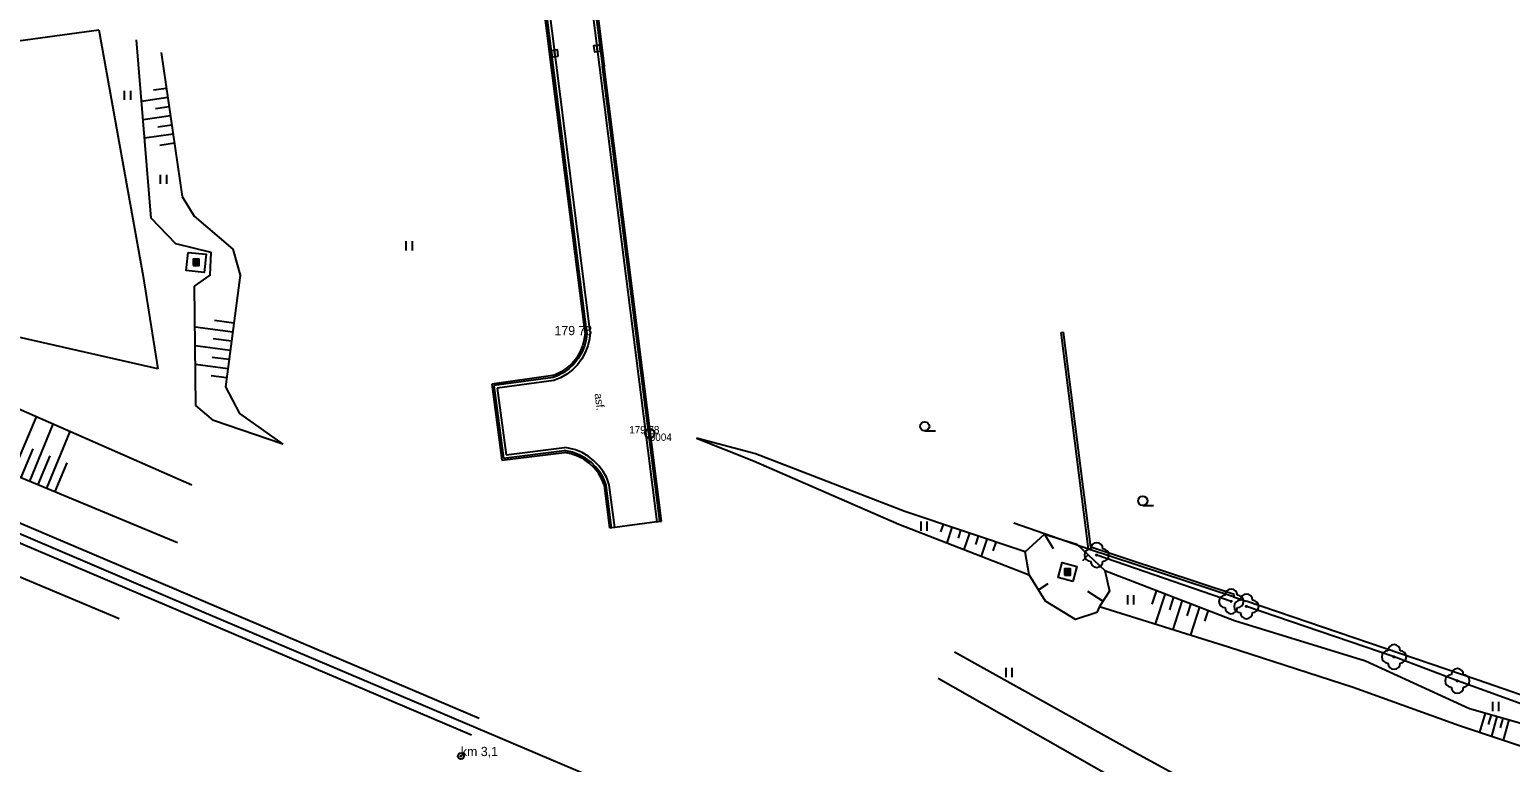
# Model space of a CAD drawing. Extents: x -539515 to -538098, y -1182060 to -1180157.
# Drawn here: x -538793.6 to -538673.3, y -1180666.4 to -1180607 of the extents above; entities that cross this region are included whole.
import ezdxf

# ---------------------------------------------------------------- set-up
doc = ezdxf.new("R2010")
doc.units = 0
for name, color, linetype in [('Vrstva 11', 7, 'Continuous'), ('Vrstva 13', 7, 'Continuous'), ('Vrstva 14', 7, 'Continuous'), ('Vrstva 16', 7, 'Continuous'), ('Vrstva 21', 7, 'Continuous'), ('Vrstva 22', 7, 'Continuous'), ('Vrstva 23', 7, 'Continuous'), ('Vrstva 25', 7, 'Continuous'), ('Vrstva 27', 7, 'Continuous'), ('Vrstva 29', 7, 'Continuous'), ('Vrstva 34', 7, 'Continuous'), ('Vrstva 36', 7, 'Continuous'), ('Vrstva 40', 7, 'Continuous'), ('Vrstva 41', 7, 'Continuous'), ('Vrstva 68', 7, 'Continuous'), ('Vrstva 88', 7, 'Continuous')]:
    doc.layers.add(name, color=color, linetype=linetype)

msp = doc.modelspace()

# ---------------------------------------------------------------- linework, layer by layer
at = {"layer": 'Vrstva 11'}
msp.add_line((-538695.81, -1180653), (-538694.78, -1180653.37), dxfattribs=at)
at = {"layer": 'Vrstva 13'}
for p, q in [((-538751.707, -1180574.96), (-538742.637, -1180646.91)), ((-538751.459, -1180574.929), (-538747.049, -1180609.969)), ((-538751.31, -1180574.91), (-538746.9, -1180609.95)), ((-538751.124, -1180610.482), (-538755.06, -1180579.14)), ((-538748.056, -1180631.49), (-538754.663, -1180579.09)), ((-538748.459, -1180631.552), (-538751.124, -1180610.482)), ((-538748.308, -1180631.546), (-538750.975, -1180610.463)), ((-538742.389, -1180646.879), (-538747.049, -1180609.969)), ((-538742.24, -1180646.86), (-538746.9, -1180609.95)), ((-538751.08, -1180635.057), (-538756.041, -1180635.739)), ((-538756.041, -1180635.739), (-538755.221, -1180641.929)), ((-538751.047, -1180635.204), (-538755.872, -1180635.868)), ((-538755.872, -1180635.868), (-538755.092, -1180641.762)), ((-538750.992, -1180635.449), (-538755.591, -1180636.082)), ((-538755.591, -1180636.082), (-538754.877, -1180641.483)), ((-538755.221, -1180641.929), (-538750.13, -1180641.296)), ((-538755.092, -1180641.762), (-538750.131, -1180641.145)), ((-538754.877, -1180641.483), (-538750.132, -1180640.893)), ((-538746.45, -1180647.43), (-538746.886, -1180643.984)), ((-538746.301, -1180647.414), (-538746.739, -1180643.951)), ((-538746.053, -1180647.38), (-538746.491, -1180643.908)), ((-538742.637, -1180646.91), (-538746.053, -1180647.38))]:
    msp.add_line(p, q, dxfattribs=at)
for points in [[(-538780.7, -1180625.05), (-538779.235, -1180625.205), (-538779.39, -1180626.67), (-538780.855, -1180626.515), (-538780.7, -1180625.05)], [(-538748.459, -1180631.552), (-538748.521, -1180632.104), (-538748.662, -1180632.642), (-538748.878, -1180633.154), (-538749.166, -1180633.629), (-538749.518, -1180634.059), (-538749.929, -1180634.433), (-538750.389, -1180634.744), (-538750.889, -1180634.987), (-538751.08, -1180635.057)], [(-538748.308, -1180631.546), (-538748.369, -1180632.109), (-538748.509, -1180632.658), (-538748.724, -1180633.182), (-538749.011, -1180633.67), (-538749.364, -1180634.113), (-538749.776, -1180634.502), (-538750.238, -1180634.829), (-538750.742, -1180635.088), (-538751.047, -1180635.204)], [(-538748.056, -1180631.49), (-538748.109, -1180632.071), (-538748.241, -1180632.64), (-538748.449, -1180633.185), (-538748.729, -1180633.697), (-538749.077, -1180634.166), (-538749.486, -1180634.583), (-538749.947, -1180634.94), (-538750.453, -1180635.231), (-538750.992, -1180635.449)], [(-538746.491, -1180643.908), (-538746.698, -1180643.361), (-538746.979, -1180642.847), (-538747.326, -1180642.377), (-538747.735, -1180641.958), (-538748.196, -1180641.599), (-538748.703, -1180641.306), (-538749.244, -1180641.085), (-538749.811, -1180640.94), (-538750.132, -1180640.893)], [(-538746.739, -1180643.951), (-538746.946, -1180643.422), (-538747.224, -1180642.928), (-538747.57, -1180642.478), (-538747.975, -1180642.08), (-538748.432, -1180641.744), (-538748.932, -1180641.475), (-538749.465, -1180641.279), (-538750.019, -1180641.159), (-538750.131, -1180641.145)], [(-538746.886, -1180643.984), (-538747.091, -1180643.466), (-538747.368, -1180642.983), (-538747.711, -1180642.544), (-538748.114, -1180642.16), (-538748.567, -1180641.836), (-538749.062, -1180641.581), (-538749.589, -1180641.4), (-538750.13, -1180641.296)], [(-538746.053, -1180647.38), (-538746.301, -1180647.414), (-538746.45, -1180647.43)], [(-538742.637, -1180646.91), (-538742.389, -1180646.879), (-538742.24, -1180646.86)], [(-538708.84, -1180651.77), (-538710.05, -1180651.44), (-538709.72, -1180650.23), (-538708.51, -1180650.56), (-538708.84, -1180651.77)], [(-538718.45, -1180657.47), (-538703.43, -1180665.83), (-538695.05, -1180670.41), (-538683.08, -1180676.29), (-538670.65, -1180681.66), (-538659.16, -1180686.15), (-538644.24, -1180691.09), (-538632.33, -1180694.33), (-538619.35, -1180696.76), (-538609.91, -1180697.93), (-538603.97, -1180698.12), (-538599.34, -1180697.76)], [(-538602.46, -1180701.66), (-538610.47, -1180700.89), (-538619.82, -1180699.13), (-538632.61, -1180696.88), (-538645.55, -1180693.65), (-538659.83, -1180688.62), (-538672.06, -1180683.98), (-538684.06, -1180678.54), (-538696.81, -1180672.51), (-538704.54, -1180668.31), (-538719.77, -1180659.64)]]:
    msp.add_lwpolyline(points, dxfattribs=at)
at = {"layer": 'Vrstva 16'}
for p, q in [((-538822.62, -1180635.02), (-538757.05, -1180662.87)), ((-538757.69, -1180664.23), (-538823.22, -1180636.41))]:
    msp.add_line(p, q, dxfattribs=at)
for radius in [0.25, 0.03]:
    msp.add_circle((-538758.54, -1180665.94), radius, dxfattribs=at)
at = {"layer": 'Vrstva 21'}
msp.add_line((-538695.987, -1180653.385), (-538706.91, -1180649.62), dxfattribs=at)
for points in [[(-538682.76, -1180657.89), (-538694.75, -1180653.79)], [(-538677.62, -1180659.84), (-538682.76, -1180657.89)], [(-538644.16, -1180671.3), (-538644.59, -1180671.79), (-538677.62, -1180659.84)]]:
    msp.add_lwpolyline(points, dxfattribs=at)
for radius in [0.375, 0.05]:
    msp.add_circle((-538743.2, -1180639.75), radius, dxfattribs=at)
at = {"layer": 'Vrstva 22'}
for centre in [(-538706.91, -1180649.62), (-538695.987, -1180653.385), (-538694.75, -1180653.79), (-538682.76, -1180657.89), (-538677.62, -1180659.84)]:
    msp.add_circle(centre, 0.05, dxfattribs=at)
for centre, start, end in [((-538707.41, -1180649.62), 90, 270), ((-538706.91, -1180649.12), 0, 180), ((-538706.41, -1180649.62), 270, 90), ((-538706.91, -1180650.12), 180, 0), ((-538695.987, -1180652.885), 0, 180), ((-538694.75, -1180653.29), 0, 180), ((-538696.487, -1180653.385), 90, 270), ((-538695.987, -1180653.885), 180, 0), ((-538695.25, -1180653.79), 90, 270), ((-538695.487, -1180653.385), 270, 90), ((-538694.25, -1180653.79), 270, 90), ((-538694.75, -1180654.29), 180, 0), ((-538683.26, -1180657.89), 90, 270), ((-538682.76, -1180657.39), 0, 180), ((-538682.26, -1180657.89), 270, 90), ((-538682.76, -1180658.39), 180, 0), ((-538678.12, -1180659.84), 90, 270), ((-538677.62, -1180659.34), 0, 180), ((-538677.12, -1180659.84), 270, 90), ((-538677.62, -1180660.34), 180, 0)]:
    msp.add_arc(centre, 0.5, start, end, dxfattribs=at)
at = {"layer": 'Vrstva 23'}
for p, q in [((-538834.82, -1180613.31), (-538787.95, -1180606.98)), ((-538787.95, -1180606.98), (-538784.34, -1180627)), ((-538784.34, -1180627), (-538783.16, -1180634.51)), ((-538783.16, -1180634.51), (-538801.08, -1180630.44))]:
    msp.add_line(p, q, dxfattribs=at)
at = {"layer": 'Vrstva 25'}
for points in [[(-538780.295, -1180626.11), (-538779.795, -1180626.11), (-538779.795, -1180625.61), (-538780.295, -1180625.61)], [(-538780.245, -1180626.06), (-538779.845, -1180626.06), (-538779.845, -1180625.66), (-538780.245, -1180625.66)], [(-538780.195, -1180626.01), (-538779.895, -1180626.01), (-538779.895, -1180625.71), (-538780.195, -1180625.71)], [(-538780.145, -1180625.96), (-538779.945, -1180625.96), (-538779.945, -1180625.76), (-538780.145, -1180625.76)], [(-538780.095, -1180625.91), (-538779.995, -1180625.91), (-538779.995, -1180625.81), (-538780.095, -1180625.81)], [(-538709.53, -1180651.25), (-538709.03, -1180651.25), (-538709.03, -1180650.75), (-538709.53, -1180650.75)], [(-538709.48, -1180651.2), (-538709.08, -1180651.2), (-538709.08, -1180650.8), (-538709.48, -1180650.8)], [(-538709.43, -1180651.15), (-538709.13, -1180651.15), (-538709.13, -1180650.85), (-538709.43, -1180650.85)], [(-538709.38, -1180651.1), (-538709.18, -1180651.1), (-538709.18, -1180650.9), (-538709.38, -1180650.9)], [(-538709.33, -1180651.05), (-538709.23, -1180651.05), (-538709.23, -1180650.95), (-538709.33, -1180650.95)]]:
    msp.add_lwpolyline(points, close=True, dxfattribs=at)
at = {"layer": 'Vrstva 27'}
for p, q in [((-538747.449, -1180608.748), (-538747.511, -1180608.252)), ((-538750.894, -1180609.145), (-538750.956, -1180608.649)), ((-538782.457, -1180611.741), (-538783.499, -1180611.893)), ((-538782.349, -1180612.483), (-538784.48, -1180612.793)), ((-538782.133, -1180613.968), (-538784.357, -1180614.291)), ((-538782.241, -1180613.225), (-538783.329, -1180613.384)), ((-538781.917, -1180615.452), (-538784.233, -1180615.789)), ((-538782.025, -1180614.71), (-538783.16, -1180614.875)), ((-538781.809, -1180616.194), (-538782.99, -1180616.366)), ((-538777.072, -1180631.525), (-538780.132, -1180631.12)), ((-538776.973, -1180630.782), (-538778.557, -1180630.572)), ((-538777.171, -1180632.269), (-538778.647, -1180632.073)), ((-538777.269, -1180633.012), (-538780.115, -1180632.635)), ((-538777.466, -1180634.499), (-538780.098, -1180634.15)), ((-538777.368, -1180633.756), (-538778.737, -1180633.574)), ((-538777.565, -1180635.243), (-538778.827, -1180635.075)), ((-538794.945, -1180643.038), (-538793.018, -1180638.392)), ((-538793.56, -1180643.612), (-538791.645, -1180638.995)), ((-538792.174, -1180644.187), (-538790.271, -1180639.599)), ((-538794.253, -1180643.325), (-538793.286, -1180640.995)), ((-538792.867, -1180643.9), (-538791.901, -1180641.57)), ((-538791.482, -1180644.474), (-538790.515, -1180642.144)), ((-538719.378, -1180647.136), (-538719.581, -1180647.742)), ((-538718.667, -1180647.374), (-538719.085, -1180648.621)), ((-538717.956, -1180647.612), (-538718.17, -1180648.253)), ((-538717.245, -1180647.851), (-538717.685, -1180649.165)), ((-538711.15, -1180647.93), (-538710.435, -1180649.08)), ((-538716.534, -1180648.089), (-538716.759, -1180648.763)), ((-538715.822, -1180648.327), (-538716.285, -1180649.709)), ((-538715.111, -1180648.566), (-538715.348, -1180649.273)), ((-538707.607, -1180649.597), (-538708.058, -1180650.079)), ((-538711.647, -1180652.432), (-538710.848, -1180651.936)), ((-538706.401, -1180653.363), (-538707.621, -1180652.567)), ((-538702.062, -1180652.479), (-538702.431, -1180653.61)), ((-538701.36, -1180652.749), (-538702.158, -1180655.192)), ((-538700.66, -1180653.018), (-538701.005, -1180654.075)), ((-538699.959, -1180653.288), (-538700.732, -1180655.658)), ((-538699.258, -1180653.557), (-538699.579, -1180654.541)), ((-538698.556, -1180653.826), (-538699.297, -1180656.096)), ((-538697.856, -1180654.096), (-538698.147, -1180654.988)), ((-538675.364, -1180662.443), (-538675.809, -1180664.005)), ((-538674.883, -1180662.581), (-538675.109, -1180663.372)), ((-538674.403, -1180662.718), (-538674.86, -1180664.322)), ((-538673.922, -1180662.855), (-538674.147, -1180663.646)), ((-538673.441, -1180662.992), (-538673.91, -1180664.639))]:
    msp.add_line(p, q, dxfattribs=at)
for points in [[(-538747.201, -1180608.717), (-538747.263, -1180608.221), (-538747.759, -1180608.283), (-538747.697, -1180608.779)], [(-538750.646, -1180609.114), (-538750.708, -1180608.618), (-538751.204, -1180608.68), (-538751.142, -1180609.176)]]:
    msp.add_lwpolyline(points, close=True, dxfattribs=at)
at = {"layer": 'Vrstva 29'}
for p, q in [((-538783.7, -1180622.28), (-538784.89, -1180607.8)), ((-538782.88, -1180608.83), (-538781.18, -1180620.52)), ((-538776.46, -1180626.91), (-538777.66, -1180635.96)), ((-538780.06, -1180637.47), (-538780.17, -1180627.8)), ((-538780.39, -1180643.94), (-538807.02, -1180632.24)), ((-538816.66, -1180634.03), (-538781.56, -1180648.59)), ((-538778.64, -1180638.7), (-538780.06, -1180637.47)), ((-538773, -1180640.63), (-538778.64, -1180638.7)), ((-538734.63, -1180641.4), (-538739.4, -1180640.12)), ((-538739.4, -1180640.12), (-538734.77, -1180641.97)), ((-538734.77, -1180641.97), (-538722.97, -1180647.11)), ((-538722.5, -1180646.09), (-538734.63, -1180641.4)), ((-538786.3, -1180654.81), (-538807.38, -1180645.92)), ((-538712.71, -1180649.37), (-538722.5, -1180646.09)), ((-538722.97, -1180647.11), (-538712.4, -1180651.22)), ((-538706.25, -1180650.87), (-538695.71, -1180654.92)), ((-538706.68, -1180653.79), (-538696.21, -1180657.06))]:
    msp.add_line(p, q, dxfattribs=at)
for points in [[(-538781.18, -1180620.52), (-538780.21, -1180622.12), (-538777.07, -1180624.8), (-538776.46, -1180626.91)], [(-538780.17, -1180627.8), (-538778.9, -1180626.89), (-538778.81, -1180625.07), (-538781.69, -1180624.36), (-538783.7, -1180622.28)], [(-538777.66, -1180635.96), (-538776.52, -1180638.14), (-538773, -1180640.63)], [(-538712.71, -1180649.37), (-538711.15, -1180647.93), (-538708.52, -1180648.74), (-538706.25, -1180650.87), (-538705.87, -1180652.55)], [(-538705.87, -1180652.55), (-538706.68, -1180653.79), (-538706.91, -1180654.28), (-538708.62, -1180654.85), (-538711.07, -1180653.36), (-538712.4, -1180651.22), (-538712.71, -1180649.37)], [(-538695.71, -1180654.92), (-538685.09, -1180658.21), (-538676.64, -1180662.08), (-538663.83, -1180665.73), (-538652.12, -1180670.08), (-538643.71, -1180673.77), (-538632.63, -1180678.31)], [(-538696.21, -1180657.06), (-538686.09, -1180660.35), (-538677.44, -1180663.46), (-538664.87, -1180667.66), (-538653.24, -1180672.03), (-538642.72, -1180676.99), (-538634.72, -1180680.57), (-538629.74, -1180683.15), (-538624.61, -1180684.42), (-538623.05, -1180684.92)]]:
    msp.add_lwpolyline(points, dxfattribs=at)
at = {"layer": 'Vrstva 34'}
for p, q in [((-538803.824, -1180643.866), (-538780.303, -1180653.869)), ((-538780.303, -1180653.869), (-538757.323, -1180663.621)), ((-538757.323, -1180663.621), (-538732.17, -1180674.279))]:
    msp.add_line(p, q, dxfattribs=at)
at = {"layer": 'Vrstva 36'}
for p, q in [((-538785.858, -1180612.675), (-538785.858, -1180611.925)), ((-538785.357, -1180612.675), (-538785.357, -1180611.925)), ((-538782.926, -1180619.496), (-538782.926, -1180618.746)), ((-538782.425, -1180619.496), (-538782.425, -1180618.746)), ((-538762.983, -1180624.892), (-538762.983, -1180624.142)), ((-538762.482, -1180624.892), (-538762.482, -1180624.142)), ((-538720.874, -1180639.547), (-538719.999, -1180639.547)), ((-538703.166, -1180645.595), (-538702.291, -1180645.595)), ((-538721.17, -1180647.645), (-538721.17, -1180646.895)), ((-538720.669, -1180647.645), (-538720.669, -1180646.895)), ((-538704.386, -1180653.622), (-538704.386, -1180652.872)), ((-538703.885, -1180653.622), (-538703.885, -1180652.872)), ((-538714.272, -1180659.527), (-538714.272, -1180658.777)), ((-538713.771, -1180659.527), (-538713.771, -1180658.777)), ((-538674.741, -1180662.287), (-538674.741, -1180661.537)), ((-538674.241, -1180662.287), (-538674.241, -1180661.537))]:
    msp.add_line(p, q, dxfattribs=at)
for centre in [(-538720.874, -1180639.172), (-538703.166, -1180645.22)]:
    msp.add_circle(centre, 0.375, dxfattribs=at)
at = {"layer": 'Vrstva 68'}
for p, q in [((-538709.8, -1180631.54), (-538709.602, -1180631.515)), ((-538707.58, -1180649.14), (-538709.8, -1180631.54)), ((-538707.397, -1180648.989), (-538709.602, -1180631.515)), ((-538695.81, -1180653), (-538707.58, -1180649.14)), ((-538695.748, -1180652.81), (-538707.397, -1180648.989)), ((-538695.748, -1180652.81), (-538695.81, -1180653))]:
    msp.add_line(p, q, dxfattribs=at)
for points in [[(-538707.58, -1180649.14), (-538713.64, -1180647.03)], [(-538618.48, -1180665.31), (-538629.56, -1180675.81), (-538645.13, -1180670.45), (-538676.02, -1180659.76), (-538694.78, -1180653.37)]]:
    msp.add_lwpolyline(points, dxfattribs=at)
at = {"layer": 'Vrstva 88'}
msp.add_line((-538750.975, -1180610.463), (-538754.911, -1180579.121), dxfattribs=at)

# ---------------------------------------------------------------- texts
at = {"layer": 'Vrstva 14'}
msp.add_text('179 78 ', height=0.75, dxfattribs=at).set_placement((-538750.94, -1180631.77))
at = {"layer": 'Vrstva 22'}
msp.add_text('179 78', height=0.6, dxfattribs=at).set_placement((-538744.875, -1180639.75))
at = {"layer": 'Vrstva 23'}
msp.add_text('5004', height=0.6, dxfattribs=at).set_placement((-538743.2, -1180640.35))
at = {"layer": 'Vrstva 40'}
msp.add_text('asf.', height=0.65, rotation=277.20867, dxfattribs=at).set_placement((-538747.69, -1180636.527))
at = {"layer": 'Vrstva 41'}
msp.add_text('km 3,1', height=0.75, dxfattribs=at).set_placement((-538758.54, -1180665.94))

doc.saveas('drawing.dxf')
